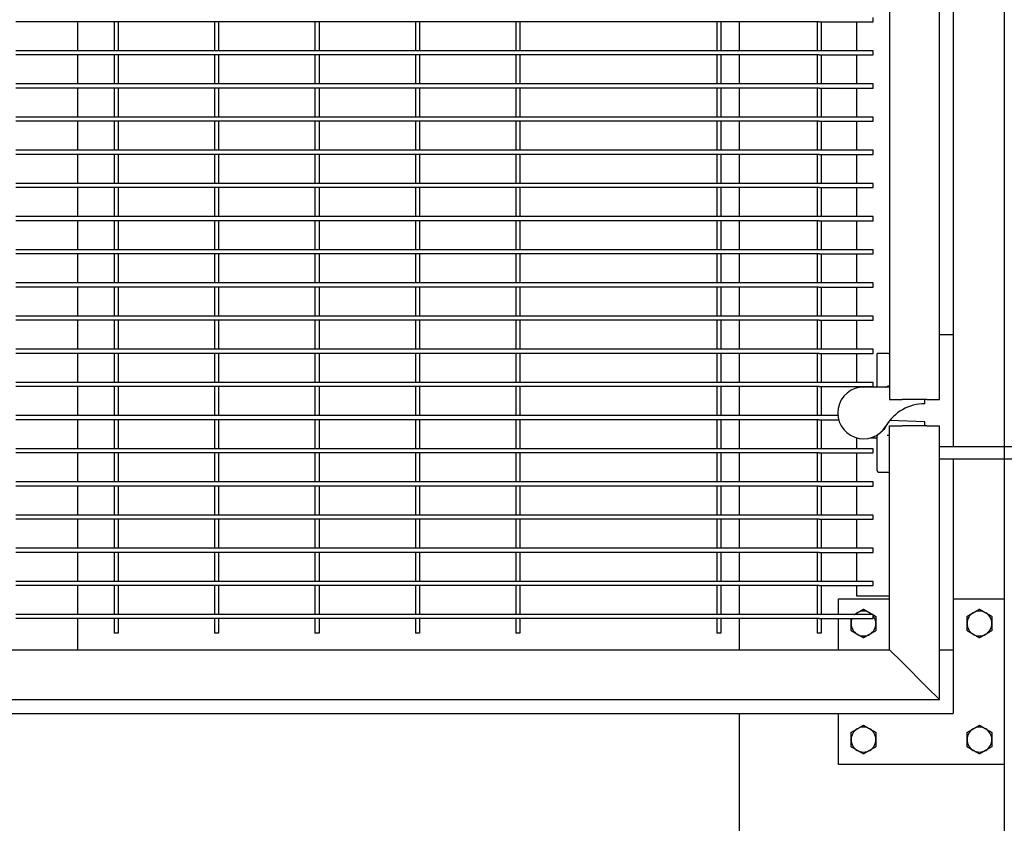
# Model space of a CAD drawing. Header units: inches. Extents: x 24 to 1128, y -74 to 748.
# Tile 520 of 557: x 681 to 711, y 518 to 542. Entities that reach past the tile are written whole.
import ezdxf

# ---------------------------------------------------------------- set-up
doc = ezdxf.new("R2010")
doc.units = ezdxf.units.IN
doc.header["$LTSCALE"] = 32
doc.header["$MEASUREMENT"] = 0
doc.layers.add('Dimension (ANSI)', color=7, linetype='Continuous', lineweight=25)
doc.layers.add('Visible (ANSI)', color=7, linetype='Continuous', lineweight=30)
doc.styles.add('Note Text (ANSI)', font='tahoma.ttf')
doc.dimstyles.new('Architectural (ANSI)', dxfattribs={"dimscale": 32, "dimtxt": 0.125, "dimasz": 0.098425, "dimexe": 0.125, "dimexo": 0.0625, "dimgap": 0.031496, "dimtad": 0, "dimtih": 1, "dimtoh": 1, "dimdec": 4, "dimrnd": 1e-08, "dimzin": 3, "dimdsep": 46, "dimlunit": 4, "dimtxsty": 'Note Text (ANSI)', "dimcen": 0.09, "dimdle": 0.393701, "dimclrd": 256, "dimclre": 256, "dimclrt": 256, "dimadec": 0, "dimazin": 3, "dimtfac": 0.96, "dimtofl": 0, "dimtmove": 0, "dimatfit": 3, "dimfxl": 1, "dimfrac": 2, "dimtolj": 1, "dimtzin": 12, "dimlwd": -1, "dimlwe": -1, "dimarcsym": 0})

# ---------------------------------------------------------------- blocks, each defined once
blk = doc.blocks.new('*D15')
at = {"layer": 'Defpoints', "color": 0, "transparency": 16777216}
for p in [(710.539, 563.891), (485.539, 550.185), (710.539, 466.609)]:
    blk.add_point(p, dxfattribs=at)
at = {"layer": 'Dimension (ANSI)', "transparency": 16777216}
for p, q in [((710.539, 561.891), (710.539, 462.609)), ((485.539, 548.185), (485.539, 462.609)), ((488.689, 466.609), (570.299, 466.609)), ((707.389, 466.609), (585.779, 466.609))]:
    blk.add_line(p, q, dxfattribs=at)
for points in [[(488.689, 467.134), (488.689, 466.084), (485.539, 466.609)], [(707.389, 467.134), (707.389, 466.084), (710.539, 466.609)]]:
    blk.add_solid(points, dxfattribs=at)
at = {"layer": 'Dimension (ANSI)', "transparency": 16777216, "insert": (571.307, 468.7), "char_height": 4, "attachment_point": 1, "style": 'Note Text (ANSI)'}
blk.add_mtext('\\A1;18\'-9"', dxfattribs=at)
blk = doc.blocks.new('*D17')
at = {"layer": 'Defpoints', "color": 0, "transparency": 16777216}
for p in [(710.539, 607.711), (710.539, 481.711), (798.741, 481.711)]:
    blk.add_point(p, dxfattribs=at)
at = {"layer": 'Dimension (ANSI)', "transparency": 16777216}
for p, q in [((712.539, 607.711), (802.741, 607.711)), ((798.741, 604.562), (798.741, 544.801)), ((798.741, 484.861), (798.741, 538.622)), ((712.539, 481.711), (802.741, 481.711))]:
    blk.add_line(p, q, dxfattribs=at)
for points in [[(798.216, 604.562), (799.266, 604.562), (798.741, 607.711)], [(798.216, 484.861), (799.266, 484.861), (798.741, 481.711)]]:
    blk.add_solid(points, dxfattribs=at)
at = {"layer": 'Dimension (ANSI)', "transparency": 16777216, "insert": (792.009, 543.793), "char_height": 4, "attachment_point": 1, "style": 'Note Text (ANSI)'}
blk.add_mtext('\\A1;10\'-6"', dxfattribs=at)

msp = doc.modelspace()

# ---------------------------------------------------------------- linework, layer by layer
at = {"layer": 'Visible (ANSI)'}
for p, q in [((710.53905, 554.30632), (710.53905, 529.55632)), ((707.07905, 552.97581), (707.07905, 530.97581)), ((708.57905, 530.97581), (708.57905, 552.97581)), ((708.99905, 550.93132), (708.99905, 532.93132)), ((683.7353, 542.36882), (680.70405, 542.36882)), ((682.57905, 541.49382), (682.57905, 542.36882)), ((683.6728, 542.36882), (683.6728, 541.49382)), ((686.76655, 542.36882), (683.7353, 542.36882)), ((683.7978, 542.36882), (683.7978, 541.49382)), ((686.70405, 542.36882), (686.70405, 541.49382)), ((689.7978, 542.36882), (686.76655, 542.36882)), ((686.82905, 542.36882), (686.82905, 541.49382)), ((689.7353, 542.36882), (689.7353, 541.49382)), ((692.82905, 542.36882), (689.7978, 542.36882)), ((689.8603, 542.36882), (689.8603, 541.49382)), ((692.76655, 542.36882), (692.76655, 541.49382)), ((695.8603, 542.36882), (692.82905, 542.36882)), ((692.89155, 542.36882), (692.89155, 541.49382)), ((695.7978, 542.36882), (695.7978, 541.49382)), ((701.9228, 542.36882), (695.8603, 542.36882)), ((695.9228, 542.36882), (695.9228, 541.49382)), ((701.8603, 542.36882), (701.8603, 541.49382)), ((704.95405, 542.36882), (701.9228, 542.36882)), ((701.9853, 542.36882), (701.9853, 541.49382)), ((702.53905, 542.36882), (702.53905, 541.49382)), ((704.89155, 542.36882), (704.89155, 541.49382)), ((704.95405, 542.36882), (706.57905, 542.36882)), ((705.01655, 542.36882), (705.01655, 541.49382)), ((706.07905, 542.36882), (706.07905, 541.49382)), ((706.57905, 542.36882), (706.57905, 542.49382)), ((683.7353, 541.49382), (680.70405, 541.49382)), ((686.76655, 541.49382), (683.7353, 541.49382)), ((689.7978, 541.49382), (686.76655, 541.49382)), ((692.82905, 541.49382), (689.7978, 541.49382)), ((695.8603, 541.49382), (692.82905, 541.49382)), ((701.9228, 541.49382), (695.8603, 541.49382)), ((704.95405, 541.49382), (701.9228, 541.49382)), ((706.57905, 541.49382), (704.95405, 541.49382)), ((706.57905, 541.36882), (706.57905, 541.49382)), ((683.7353, 541.36882), (680.70405, 541.36882)), ((682.57905, 540.49382), (682.57905, 541.36882)), ((683.6728, 541.36882), (683.6728, 540.49382)), ((686.76655, 541.36882), (683.7353, 541.36882)), ((683.7978, 541.36882), (683.7978, 540.49382)), ((686.70405, 541.36882), (686.70405, 540.49382)), ((689.7978, 541.36882), (686.76655, 541.36882)), ((686.82905, 541.36882), (686.82905, 540.49382)), ((689.7353, 541.36882), (689.7353, 540.49382)), ((692.82905, 541.36882), (689.7978, 541.36882)), ((689.8603, 541.36882), (689.8603, 540.49382)), ((692.76655, 541.36882), (692.76655, 540.49382)), ((695.8603, 541.36882), (692.82905, 541.36882)), ((692.89155, 541.36882), (692.89155, 540.49382)), ((695.7978, 541.36882), (695.7978, 540.49382)), ((701.9228, 541.36882), (695.8603, 541.36882)), ((695.9228, 541.36882), (695.9228, 540.49382)), ((701.8603, 541.36882), (701.8603, 540.49382)), ((704.95405, 541.36882), (701.9228, 541.36882)), ((701.9853, 541.36882), (701.9853, 540.49382)), ((702.53905, 541.36882), (702.53905, 540.49382)), ((704.89155, 541.36882), (704.89155, 540.49382)), ((704.95405, 541.36882), (706.57905, 541.36882)), ((705.01655, 541.36882), (705.01655, 540.49382)), ((706.07905, 541.36882), (706.07905, 540.49382)), ((683.7353, 540.49382), (680.70405, 540.49382)), ((683.7353, 540.36882), (680.70405, 540.36882)), ((682.57905, 539.49382), (682.57905, 540.36882)), ((683.6728, 540.36882), (683.6728, 539.49382)), ((686.76655, 540.49382), (683.7353, 540.49382)), ((686.76655, 540.36882), (683.7353, 540.36882)), ((683.7978, 540.36882), (683.7978, 539.49382)), ((686.70405, 540.36882), (686.70405, 539.49382)), ((689.7978, 540.49382), (686.76655, 540.49382)), ((689.7978, 540.36882), (686.76655, 540.36882)), ((686.82905, 540.36882), (686.82905, 539.49382)), ((689.7353, 540.36882), (689.7353, 539.49382)), ((692.82905, 540.49382), (689.7978, 540.49382)), ((692.82905, 540.36882), (689.7978, 540.36882)), ((689.8603, 540.36882), (689.8603, 539.49382)), ((692.76655, 540.36882), (692.76655, 539.49382)), ((695.8603, 540.49382), (692.82905, 540.49382)), ((695.8603, 540.36882), (692.82905, 540.36882)), ((692.89155, 540.36882), (692.89155, 539.49382)), ((695.7978, 540.36882), (695.7978, 539.49382)), ((701.9228, 540.49382), (695.8603, 540.49382)), ((701.9228, 540.36882), (695.8603, 540.36882)), ((695.9228, 540.36882), (695.9228, 539.49382)), ((701.8603, 540.36882), (701.8603, 539.49382)), ((704.95405, 540.49382), (701.9228, 540.49382)), ((704.95405, 540.36882), (701.9228, 540.36882)), ((701.9853, 540.36882), (701.9853, 539.49382)), ((702.53905, 540.36882), (702.53905, 539.49382)), ((704.89155, 540.36882), (704.89155, 539.49382)), ((706.57905, 540.49382), (704.95405, 540.49382)), ((704.95405, 540.36882), (706.57905, 540.36882)), ((705.01655, 540.36882), (705.01655, 539.49382)), ((706.07905, 540.36882), (706.07905, 539.49382)), ((706.57905, 540.36882), (706.57905, 540.49382)), ((683.7353, 539.49382), (680.70405, 539.49382)), ((683.7353, 539.36882), (680.70405, 539.36882)), ((682.57905, 538.49382), (682.57905, 539.36882)), ((683.6728, 539.36882), (683.6728, 538.49382)), ((686.76655, 539.49382), (683.7353, 539.49382)), ((686.76655, 539.36882), (683.7353, 539.36882)), ((683.7978, 539.36882), (683.7978, 538.49382)), ((686.70405, 539.36882), (686.70405, 538.49382)), ((689.7978, 539.49382), (686.76655, 539.49382)), ((689.7978, 539.36882), (686.76655, 539.36882)), ((686.82905, 539.36882), (686.82905, 538.49382)), ((689.7353, 539.36882), (689.7353, 538.49382)), ((692.82905, 539.49382), (689.7978, 539.49382)), ((692.82905, 539.36882), (689.7978, 539.36882)), ((689.8603, 539.36882), (689.8603, 538.49382)), ((692.76655, 539.36882), (692.76655, 538.49382)), ((695.8603, 539.49382), (692.82905, 539.49382)), ((695.8603, 539.36882), (692.82905, 539.36882)), ((692.89155, 539.36882), (692.89155, 538.49382)), ((695.7978, 539.36882), (695.7978, 538.49382)), ((701.9228, 539.49382), (695.8603, 539.49382)), ((701.9228, 539.36882), (695.8603, 539.36882)), ((695.9228, 539.36882), (695.9228, 538.49382)), ((701.8603, 539.36882), (701.8603, 538.49382)), ((704.95405, 539.49382), (701.9228, 539.49382)), ((704.95405, 539.36882), (701.9228, 539.36882)), ((701.9853, 539.36882), (701.9853, 538.49382)), ((702.53905, 539.36882), (702.53905, 538.49382)), ((704.89155, 539.36882), (704.89155, 538.49382)), ((706.57905, 539.49382), (704.95405, 539.49382)), ((704.95405, 539.36882), (706.57905, 539.36882)), ((705.01655, 539.36882), (705.01655, 538.49382)), ((706.07905, 539.36882), (706.07905, 538.49382)), ((706.57905, 539.36882), (706.57905, 539.49382)), ((683.7353, 538.49382), (680.70405, 538.49382)), ((686.76655, 538.49382), (683.7353, 538.49382)), ((689.7978, 538.49382), (686.76655, 538.49382)), ((692.82905, 538.49382), (689.7978, 538.49382)), ((695.8603, 538.49382), (692.82905, 538.49382)), ((701.9228, 538.49382), (695.8603, 538.49382)), ((704.95405, 538.49382), (701.9228, 538.49382)), ((706.57905, 538.49382), (704.95405, 538.49382)), ((706.57905, 538.36882), (706.57905, 538.49382)), ((683.7353, 538.36882), (680.70405, 538.36882)), ((682.57905, 537.49382), (682.57905, 538.36882)), ((683.6728, 538.36882), (683.6728, 537.49382)), ((686.76655, 538.36882), (683.7353, 538.36882)), ((683.7978, 538.36882), (683.7978, 537.49382)), ((686.70405, 538.36882), (686.70405, 537.49382)), ((689.7978, 538.36882), (686.76655, 538.36882)), ((686.82905, 538.36882), (686.82905, 537.49382)), ((689.7353, 538.36882), (689.7353, 537.49382)), ((692.82905, 538.36882), (689.7978, 538.36882)), ((689.8603, 538.36882), (689.8603, 537.49382)), ((692.76655, 538.36882), (692.76655, 537.49382)), ((695.8603, 538.36882), (692.82905, 538.36882)), ((692.89155, 538.36882), (692.89155, 537.49382)), ((695.7978, 538.36882), (695.7978, 537.49382)), ((701.9228, 538.36882), (695.8603, 538.36882)), ((695.9228, 538.36882), (695.9228, 537.49382)), ((701.8603, 538.36882), (701.8603, 537.49382)), ((704.95405, 538.36882), (701.9228, 538.36882)), ((701.9853, 538.36882), (701.9853, 537.49382)), ((702.53905, 538.36882), (702.53905, 537.49382)), ((704.89155, 538.36882), (704.89155, 537.49382)), ((704.95405, 538.36882), (706.57905, 538.36882)), ((705.01655, 538.36882), (705.01655, 537.49382)), ((706.07905, 538.36882), (706.07905, 537.49382)), ((683.7353, 537.49382), (680.70405, 537.49382)), ((683.7353, 537.36882), (680.70405, 537.36882)), ((682.57905, 536.49382), (682.57905, 537.36882)), ((683.6728, 537.36882), (683.6728, 536.49382)), ((686.76655, 537.49382), (683.7353, 537.49382)), ((686.76655, 537.36882), (683.7353, 537.36882)), ((683.7978, 537.36882), (683.7978, 536.49382)), ((686.70405, 537.36882), (686.70405, 536.49382)), ((689.7978, 537.49382), (686.76655, 537.49382)), ((689.7978, 537.36882), (686.76655, 537.36882)), ((686.82905, 537.36882), (686.82905, 536.49382)), ((689.7353, 537.36882), (689.7353, 536.49382)), ((692.82905, 537.49382), (689.7978, 537.49382)), ((692.82905, 537.36882), (689.7978, 537.36882)), ((689.8603, 537.36882), (689.8603, 536.49382)), ((692.76655, 537.36882), (692.76655, 536.49382)), ((695.8603, 537.49382), (692.82905, 537.49382)), ((695.8603, 537.36882), (692.82905, 537.36882)), ((692.89155, 537.36882), (692.89155, 536.49382)), ((695.7978, 537.36882), (695.7978, 536.49382)), ((701.9228, 537.49382), (695.8603, 537.49382)), ((701.9228, 537.36882), (695.8603, 537.36882)), ((695.9228, 537.36882), (695.9228, 536.49382)), ((701.8603, 537.36882), (701.8603, 536.49382)), ((704.95405, 537.49382), (701.9228, 537.49382)), ((704.95405, 537.36882), (701.9228, 537.36882)), ((701.9853, 537.36882), (701.9853, 536.49382)), ((702.53905, 537.36882), (702.53905, 536.49382)), ((704.89155, 537.36882), (704.89155, 536.49382)), ((706.57905, 537.49382), (704.95405, 537.49382)), ((704.95405, 537.36882), (706.57905, 537.36882)), ((705.01655, 537.36882), (705.01655, 536.49382)), ((706.07905, 537.36882), (706.07905, 536.49382)), ((706.57905, 537.36882), (706.57905, 537.49382)), ((683.7353, 536.49382), (680.70405, 536.49382)), ((683.7353, 536.36882), (680.70405, 536.36882)), ((682.57905, 535.49382), (682.57905, 536.36882)), ((683.6728, 536.36882), (683.6728, 535.49382)), ((686.76655, 536.49382), (683.7353, 536.49382)), ((686.76655, 536.36882), (683.7353, 536.36882)), ((683.7978, 536.36882), (683.7978, 535.49382)), ((686.70405, 536.36882), (686.70405, 535.49382)), ((689.7978, 536.49382), (686.76655, 536.49382)), ((689.7978, 536.36882), (686.76655, 536.36882)), ((686.82905, 536.36882), (686.82905, 535.49382)), ((689.7353, 536.36882), (689.7353, 535.49382)), ((692.82905, 536.49382), (689.7978, 536.49382)), ((692.82905, 536.36882), (689.7978, 536.36882)), ((689.8603, 536.36882), (689.8603, 535.49382)), ((692.76655, 536.36882), (692.76655, 535.49382)), ((695.8603, 536.49382), (692.82905, 536.49382)), ((695.8603, 536.36882), (692.82905, 536.36882)), ((692.89155, 536.36882), (692.89155, 535.49382)), ((695.7978, 536.36882), (695.7978, 535.49382)), ((701.9228, 536.49382), (695.8603, 536.49382)), ((701.9228, 536.36882), (695.8603, 536.36882)), ((695.9228, 536.36882), (695.9228, 535.49382)), ((701.8603, 536.36882), (701.8603, 535.49382)), ((704.95405, 536.49382), (701.9228, 536.49382)), ((704.95405, 536.36882), (701.9228, 536.36882)), ((701.9853, 536.36882), (701.9853, 535.49382)), ((702.53905, 536.36882), (702.53905, 535.49382)), ((704.89155, 536.36882), (704.89155, 535.49382)), ((706.57905, 536.49382), (704.95405, 536.49382)), ((704.95405, 536.36882), (706.57905, 536.36882)), ((705.01655, 536.36882), (705.01655, 535.49382)), ((706.07905, 536.36882), (706.07905, 535.49382)), ((706.57905, 536.36882), (706.57905, 536.49382)), ((683.7353, 535.49382), (680.70405, 535.49382)), ((686.76655, 535.49382), (683.7353, 535.49382)), ((689.7978, 535.49382), (686.76655, 535.49382)), ((692.82905, 535.49382), (689.7978, 535.49382)), ((695.8603, 535.49382), (692.82905, 535.49382)), ((701.9228, 535.49382), (695.8603, 535.49382)), ((704.95405, 535.49382), (701.9228, 535.49382)), ((706.57905, 535.49382), (704.95405, 535.49382)), ((706.57905, 535.36882), (706.57905, 535.49382)), ((683.7353, 535.36882), (680.70405, 535.36882)), ((682.57905, 534.49382), (682.57905, 535.36882)), ((683.6728, 535.36882), (683.6728, 534.49382)), ((686.76655, 535.36882), (683.7353, 535.36882)), ((683.7978, 535.36882), (683.7978, 534.49382)), ((686.70405, 535.36882), (686.70405, 534.49382)), ((689.7978, 535.36882), (686.76655, 535.36882)), ((686.82905, 535.36882), (686.82905, 534.49382)), ((689.7353, 535.36882), (689.7353, 534.49382)), ((692.82905, 535.36882), (689.7978, 535.36882)), ((689.8603, 535.36882), (689.8603, 534.49382)), ((692.76655, 535.36882), (692.76655, 534.49382)), ((695.8603, 535.36882), (692.82905, 535.36882)), ((692.89155, 535.36882), (692.89155, 534.49382)), ((695.7978, 535.36882), (695.7978, 534.49382)), ((701.9228, 535.36882), (695.8603, 535.36882)), ((695.9228, 535.36882), (695.9228, 534.49382)), ((701.8603, 535.36882), (701.8603, 534.49382)), ((704.95405, 535.36882), (701.9228, 535.36882)), ((701.9853, 535.36882), (701.9853, 534.49382)), ((702.53905, 535.36882), (702.53905, 534.49382)), ((704.89155, 535.36882), (704.89155, 534.49382)), ((704.95405, 535.36882), (706.57905, 535.36882)), ((705.01655, 535.36882), (705.01655, 534.49382)), ((706.07905, 535.36882), (706.07905, 534.49382)), ((683.7353, 534.49382), (680.70405, 534.49382)), ((683.7353, 534.36882), (680.70405, 534.36882)), ((682.57905, 533.49382), (682.57905, 534.36882)), ((683.6728, 534.36882), (683.6728, 533.49382)), ((686.76655, 534.49382), (683.7353, 534.49382)), ((686.76655, 534.36882), (683.7353, 534.36882)), ((683.7978, 534.36882), (683.7978, 533.49382)), ((686.70405, 534.36882), (686.70405, 533.49382)), ((689.7978, 534.49382), (686.76655, 534.49382)), ((689.7978, 534.36882), (686.76655, 534.36882)), ((686.82905, 534.36882), (686.82905, 533.49382)), ((689.7353, 534.36882), (689.7353, 533.49382)), ((692.82905, 534.49382), (689.7978, 534.49382)), ((692.82905, 534.36882), (689.7978, 534.36882)), ((689.8603, 534.36882), (689.8603, 533.49382)), ((692.76655, 534.36882), (692.76655, 533.49382)), ((695.8603, 534.49382), (692.82905, 534.49382)), ((695.8603, 534.36882), (692.82905, 534.36882)), ((692.89155, 534.36882), (692.89155, 533.49382)), ((695.7978, 534.36882), (695.7978, 533.49382)), ((701.9228, 534.49382), (695.8603, 534.49382)), ((701.9228, 534.36882), (695.8603, 534.36882)), ((695.9228, 534.36882), (695.9228, 533.49382)), ((701.8603, 534.36882), (701.8603, 533.49382)), ((704.95405, 534.49382), (701.9228, 534.49382)), ((704.95405, 534.36882), (701.9228, 534.36882)), ((701.9853, 534.36882), (701.9853, 533.49382)), ((702.53905, 534.36882), (702.53905, 533.49382)), ((704.89155, 534.36882), (704.89155, 533.49382)), ((706.57905, 534.49382), (704.95405, 534.49382)), ((704.95405, 534.36882), (706.57905, 534.36882)), ((705.01655, 534.36882), (705.01655, 533.49382)), ((706.07905, 534.36882), (706.07905, 533.49382)), ((706.57905, 534.36882), (706.57905, 534.49382)), ((683.7353, 533.49382), (680.70405, 533.49382)), ((686.76655, 533.49382), (683.7353, 533.49382)), ((689.7978, 533.49382), (686.76655, 533.49382)), ((692.82905, 533.49382), (689.7978, 533.49382)), ((695.8603, 533.49382), (692.82905, 533.49382)), ((701.9228, 533.49382), (695.8603, 533.49382)), ((704.95405, 533.49382), (701.9228, 533.49382)), ((706.57905, 533.49382), (704.95405, 533.49382)), ((706.57905, 533.36882), (706.57905, 533.49382)), ((683.7353, 533.36882), (680.70405, 533.36882)), ((682.57905, 532.49382), (682.57905, 533.36882)), ((683.6728, 533.36882), (683.6728, 532.49382)), ((686.76655, 533.36882), (683.7353, 533.36882)), ((683.7978, 533.36882), (683.7978, 532.49382)), ((686.70405, 533.36882), (686.70405, 532.49382)), ((689.7978, 533.36882), (686.76655, 533.36882)), ((686.82905, 533.36882), (686.82905, 532.49382)), ((689.7353, 533.36882), (689.7353, 532.49382)), ((692.82905, 533.36882), (689.7978, 533.36882)), ((689.8603, 533.36882), (689.8603, 532.49382)), ((692.76655, 533.36882), (692.76655, 532.49382)), ((695.8603, 533.36882), (692.82905, 533.36882)), ((692.89155, 533.36882), (692.89155, 532.49382)), ((695.7978, 533.36882), (695.7978, 532.49382)), ((701.9228, 533.36882), (695.8603, 533.36882)), ((695.9228, 533.36882), (695.9228, 532.49382)), ((701.8603, 533.36882), (701.8603, 532.49382)), ((704.95405, 533.36882), (701.9228, 533.36882)), ((701.9853, 533.36882), (701.9853, 532.49382)), ((702.53905, 533.36882), (702.53905, 532.49382)), ((704.89155, 533.36882), (704.89155, 532.49382)), ((704.95405, 533.36882), (706.57905, 533.36882)), ((705.01655, 533.36882), (705.01655, 532.49382)), ((706.07905, 533.36882), (706.07905, 532.49382)), ((708.99905, 532.93132), (708.57905, 532.93132)), ((708.99905, 532.93132), (708.99905, 529.55632)), ((683.7353, 532.49382), (680.70405, 532.49382)), ((686.76655, 532.49382), (683.7353, 532.49382)), ((689.7978, 532.49382), (686.76655, 532.49382)), ((692.82905, 532.49382), (689.7978, 532.49382)), ((695.8603, 532.49382), (692.82905, 532.49382)), ((701.9228, 532.49382), (695.8603, 532.49382)), ((704.95405, 532.49382), (701.9228, 532.49382)), ((706.57905, 532.49382), (704.95405, 532.49382)), ((706.57905, 532.36882), (706.57905, 532.49382)), ((683.7353, 532.36882), (680.70405, 532.36882)), ((682.57905, 531.49382), (682.57905, 532.36882)), ((683.6728, 532.36882), (683.6728, 531.49382)), ((686.76655, 532.36882), (683.7353, 532.36882)), ((683.7978, 532.36882), (683.7978, 531.49382)), ((686.70405, 532.36882), (686.70405, 531.49382)), ((689.7978, 532.36882), (686.76655, 532.36882)), ((686.82905, 532.36882), (686.82905, 531.49382)), ((689.7353, 532.36882), (689.7353, 531.49382)), ((692.82905, 532.36882), (689.7978, 532.36882)), ((689.8603, 532.36882), (689.8603, 531.49382)), ((692.76655, 532.36882), (692.76655, 531.49382)), ((695.8603, 532.36882), (692.82905, 532.36882)), ((692.89155, 532.36882), (692.89155, 531.49382)), ((695.7978, 532.36882), (695.7978, 531.49382)), ((701.9228, 532.36882), (695.8603, 532.36882)), ((695.9228, 532.36882), (695.9228, 531.49382)), ((701.8603, 532.36882), (701.8603, 531.49382)), ((704.95405, 532.36882), (701.9228, 532.36882)), ((701.9853, 532.36882), (701.9853, 531.49382)), ((702.53905, 532.36882), (702.53905, 531.49382)), ((704.89155, 532.36882), (704.89155, 531.49382)), ((704.95405, 532.36882), (706.57905, 532.36882)), ((705.01655, 532.36882), (705.01655, 531.49382)), ((706.07905, 532.36882), (706.07905, 531.49382)), ((706.72236, 532.36557), (706.70405, 532.36557)), ((706.70405, 531.41681), (706.70405, 532.36557)), ((707.04244, 532.36557), (706.99825, 532.36557)), ((707.04244, 532.36557), (707.07905, 532.36557)), ((683.7353, 531.49382), (680.70405, 531.49382)), ((683.7353, 531.36882), (680.70405, 531.36882)), ((682.57905, 530.49382), (682.57905, 531.36882)), ((683.6728, 531.36882), (683.6728, 530.49382)), ((686.76655, 531.49382), (683.7353, 531.49382)), ((686.76655, 531.36882), (683.7353, 531.36882)), ((683.7978, 531.36882), (683.7978, 530.49382)), ((686.70405, 531.36882), (686.70405, 530.49382)), ((689.7978, 531.49382), (686.76655, 531.49382)), ((689.7978, 531.36882), (686.76655, 531.36882)), ((686.82905, 531.36882), (686.82905, 530.49382)), ((689.7353, 531.36882), (689.7353, 530.49382)), ((692.82905, 531.49382), (689.7978, 531.49382)), ((692.82905, 531.36882), (689.7978, 531.36882)), ((689.8603, 531.36882), (689.8603, 530.49382)), ((692.76655, 531.36882), (692.76655, 530.49382)), ((695.8603, 531.49382), (692.82905, 531.49382)), ((695.8603, 531.36882), (692.82905, 531.36882)), ((692.89155, 531.36882), (692.89155, 530.49382)), ((695.7978, 531.36882), (695.7978, 530.49382)), ((701.9228, 531.49382), (695.8603, 531.49382)), ((701.9228, 531.36882), (695.8603, 531.36882)), ((695.9228, 531.36882), (695.9228, 530.49382)), ((701.8603, 531.36882), (701.8603, 530.49382)), ((704.95405, 531.49382), (701.9228, 531.49382)), ((704.95405, 531.36882), (701.9228, 531.36882)), ((701.9853, 531.36882), (701.9853, 530.49382)), ((702.53905, 531.36882), (702.53905, 530.49382)), ((704.89155, 531.36882), (704.89155, 530.49382)), ((706.57905, 531.49382), (704.95405, 531.49382)), ((704.95405, 531.36882), (706.57905, 531.36882)), ((705.01655, 531.36882), (705.01655, 530.49382)), ((706.07905, 531.36882), (706.07905, 531.32426)), ((706.94888, 531.35431), (706.29362, 531.35431)), ((706.57905, 531.36882), (706.57905, 531.49382)), ((707.07905, 531.35431), (706.94888, 531.35431)), ((707.07905, 530.97581), (707.45405, 530.97581)), ((708.20405, 530.97581), (707.45405, 530.97581)), ((708.14204, 530.85081), (708.14204, 530.97581)), ((708.20405, 530.97581), (708.57905, 530.97581)), ((683.7353, 530.49382), (680.70405, 530.49382)), ((686.76655, 530.49382), (683.7353, 530.49382)), ((689.7978, 530.49382), (686.76655, 530.49382)), ((692.82905, 530.49382), (689.7978, 530.49382)), ((695.8603, 530.49382), (692.82905, 530.49382)), ((701.9228, 530.49382), (695.8603, 530.49382)), ((704.95405, 530.49382), (701.9228, 530.49382)), ((705.5164, 530.49382), (704.95405, 530.49382)), ((683.7353, 530.36882), (680.70405, 530.36882)), ((682.57905, 529.49382), (682.57905, 530.36882)), ((683.6728, 530.36882), (683.6728, 529.49382)), ((686.76655, 530.36882), (683.7353, 530.36882)), ((683.7978, 530.36882), (683.7978, 529.49382)), ((686.70405, 530.36882), (686.70405, 529.49382)), ((689.7978, 530.36882), (686.76655, 530.36882)), ((686.82905, 530.36882), (686.82905, 529.49382)), ((689.7353, 530.36882), (689.7353, 529.49382)), ((692.82905, 530.36882), (689.7978, 530.36882)), ((689.8603, 530.36882), (689.8603, 529.49382)), ((692.76655, 530.36882), (692.76655, 529.49382)), ((695.8603, 530.36882), (692.82905, 530.36882)), ((692.89155, 530.36882), (692.89155, 529.49382)), ((695.7978, 530.36882), (695.7978, 529.49382)), ((701.9228, 530.36882), (695.8603, 530.36882)), ((695.9228, 530.36882), (695.9228, 529.49382)), ((701.8603, 530.36882), (701.8603, 529.49382)), ((704.95405, 530.36882), (701.9228, 530.36882)), ((701.9853, 530.36882), (701.9853, 529.49382)), ((702.53905, 530.36882), (702.53905, 529.49382)), ((704.89155, 530.36882), (704.89155, 529.49382)), ((704.95405, 530.36882), (705.53954, 530.36882)), ((705.01655, 530.36882), (705.01655, 529.49382)), ((707.07905, 530.18132), (707.45405, 530.18132)), ((707.07905, 523.43132), (707.07905, 530.18132)), ((707.08664, 530.34318), (707.08176, 530.34335)), ((708.14204, 530.30632), (707.08664, 530.34318)), ((708.20405, 530.18132), (707.45405, 530.18132)), ((708.14204, 530.18132), (708.14204, 530.30632)), ((708.20405, 530.18132), (708.57905, 530.18132)), ((708.57905, 529.55632), (708.57905, 530.18132)), ((706.07905, 529.82185), (706.07905, 529.49382)), ((706.51237, 529.82306), (706.66239, 529.82306)), ((706.70405, 528.83323), (706.70405, 529.88216)), ((707.03548, 529.90507), (707.07905, 529.90507)), ((708.57905, 529.55632), (714.57905, 529.55632)), ((708.57905, 529.18132), (708.57905, 529.55632)), ((683.7353, 529.49382), (680.70405, 529.49382)), ((683.7353, 529.36882), (680.70405, 529.36882)), ((682.57905, 528.49382), (682.57905, 529.36882)), ((683.6728, 529.36882), (683.6728, 528.49382)), ((686.76655, 529.49382), (683.7353, 529.49382)), ((686.76655, 529.36882), (683.7353, 529.36882)), ((683.7978, 529.36882), (683.7978, 528.49382)), ((686.70405, 529.36882), (686.70405, 528.49382)), ((689.7978, 529.49382), (686.76655, 529.49382)), ((689.7978, 529.36882), (686.76655, 529.36882)), ((686.82905, 529.36882), (686.82905, 528.49382)), ((689.7353, 529.36882), (689.7353, 528.49382)), ((692.82905, 529.49382), (689.7978, 529.49382)), ((692.82905, 529.36882), (689.7978, 529.36882)), ((689.8603, 529.36882), (689.8603, 528.49382)), ((692.76655, 529.36882), (692.76655, 528.49382)), ((695.8603, 529.49382), (692.82905, 529.49382)), ((695.8603, 529.36882), (692.82905, 529.36882)), ((692.89155, 529.36882), (692.89155, 528.49382)), ((695.7978, 529.36882), (695.7978, 528.49382)), ((701.9228, 529.49382), (695.8603, 529.49382)), ((701.9228, 529.36882), (695.8603, 529.36882)), ((695.9228, 529.36882), (695.9228, 528.49382)), ((701.8603, 529.36882), (701.8603, 528.49382)), ((704.95405, 529.49382), (701.9228, 529.49382)), ((704.95405, 529.36882), (701.9228, 529.36882)), ((701.9853, 529.36882), (701.9853, 528.49382)), ((702.53905, 529.36882), (702.53905, 528.49382)), ((704.89155, 529.36882), (704.89155, 528.49382)), ((706.57905, 529.49382), (704.95405, 529.49382)), ((704.95405, 529.36882), (706.57905, 529.36882)), ((705.01655, 529.36882), (705.01655, 528.49382)), ((706.07905, 529.36882), (706.07905, 528.49382)), ((706.57905, 529.36882), (706.57905, 529.49382)), ((708.57905, 521.93132), (708.57905, 529.18132)), ((714.57905, 529.18132), (708.57905, 529.18132)), ((708.99905, 529.18132), (708.99905, 523.43132)), ((710.53905, 529.18132), (710.53905, 524.97132)), ((706.74572, 528.79156), (707.03381, 528.79156)), ((707.03381, 528.79156), (707.07905, 528.79156)), ((683.7353, 528.49382), (680.70405, 528.49382)), ((683.7353, 528.36882), (680.70405, 528.36882)), ((682.57905, 527.49382), (682.57905, 528.36882)), ((683.6728, 528.36882), (683.6728, 527.49382)), ((686.76655, 528.49382), (683.7353, 528.49382)), ((686.76655, 528.36882), (683.7353, 528.36882)), ((683.7978, 528.36882), (683.7978, 527.49382)), ((686.70405, 528.36882), (686.70405, 527.49382)), ((689.7978, 528.49382), (686.76655, 528.49382)), ((689.7978, 528.36882), (686.76655, 528.36882)), ((686.82905, 528.36882), (686.82905, 527.49382)), ((689.7353, 528.36882), (689.7353, 527.49382)), ((692.82905, 528.49382), (689.7978, 528.49382)), ((692.82905, 528.36882), (689.7978, 528.36882)), ((689.8603, 528.36882), (689.8603, 527.49382)), ((692.76655, 528.36882), (692.76655, 527.49382)), ((695.8603, 528.49382), (692.82905, 528.49382)), ((695.8603, 528.36882), (692.82905, 528.36882)), ((692.89155, 528.36882), (692.89155, 527.49382)), ((695.7978, 528.36882), (695.7978, 527.49382)), ((701.9228, 528.49382), (695.8603, 528.49382)), ((701.9228, 528.36882), (695.8603, 528.36882)), ((695.9228, 528.36882), (695.9228, 527.49382)), ((701.8603, 528.36882), (701.8603, 527.49382)), ((704.95405, 528.49382), (701.9228, 528.49382)), ((704.95405, 528.36882), (701.9228, 528.36882)), ((701.9853, 528.36882), (701.9853, 527.49382)), ((702.53905, 528.36882), (702.53905, 527.49382)), ((704.89155, 528.36882), (704.89155, 527.49382)), ((706.57905, 528.49382), (704.95405, 528.49382)), ((704.95405, 528.36882), (706.57905, 528.36882)), ((705.01655, 528.36882), (705.01655, 527.49382)), ((706.07905, 528.36882), (706.07905, 527.49382)), ((706.57905, 528.36882), (706.57905, 528.49382)), ((683.7353, 527.49382), (680.70405, 527.49382)), ((686.76655, 527.49382), (683.7353, 527.49382)), ((689.7978, 527.49382), (686.76655, 527.49382)), ((692.82905, 527.49382), (689.7978, 527.49382)), ((695.8603, 527.49382), (692.82905, 527.49382)), ((701.9228, 527.49382), (695.8603, 527.49382)), ((704.95405, 527.49382), (701.9228, 527.49382)), ((706.57905, 527.49382), (704.95405, 527.49382)), ((706.57905, 527.36882), (706.57905, 527.49382)), ((683.7353, 527.36882), (680.70405, 527.36882)), ((682.57905, 526.49382), (682.57905, 527.36882)), ((683.6728, 527.36882), (683.6728, 526.49382)), ((686.76655, 527.36882), (683.7353, 527.36882)), ((683.7978, 527.36882), (683.7978, 526.49382)), ((686.70405, 527.36882), (686.70405, 526.49382)), ((689.7978, 527.36882), (686.76655, 527.36882)), ((686.82905, 527.36882), (686.82905, 526.49382)), ((689.7353, 527.36882), (689.7353, 526.49382)), ((692.82905, 527.36882), (689.7978, 527.36882)), ((689.8603, 527.36882), (689.8603, 526.49382)), ((692.76655, 527.36882), (692.76655, 526.49382)), ((695.8603, 527.36882), (692.82905, 527.36882)), ((692.89155, 527.36882), (692.89155, 526.49382)), ((695.7978, 527.36882), (695.7978, 526.49382)), ((701.9228, 527.36882), (695.8603, 527.36882)), ((695.9228, 527.36882), (695.9228, 526.49382)), ((701.8603, 527.36882), (701.8603, 526.49382)), ((704.95405, 527.36882), (701.9228, 527.36882)), ((701.9853, 527.36882), (701.9853, 526.49382)), ((702.53905, 527.36882), (702.53905, 526.49382)), ((704.89155, 527.36882), (704.89155, 526.49382)), ((704.95405, 527.36882), (706.57905, 527.36882)), ((705.01655, 527.36882), (705.01655, 526.49382)), ((706.07905, 527.36882), (706.07905, 526.49382)), ((683.7353, 526.49382), (680.70405, 526.49382)), ((683.7353, 526.36882), (680.70405, 526.36882)), ((682.57905, 525.49382), (682.57905, 526.36882)), ((683.6728, 526.36882), (683.6728, 525.49382)), ((686.76655, 526.49382), (683.7353, 526.49382)), ((686.76655, 526.36882), (683.7353, 526.36882)), ((683.7978, 526.36882), (683.7978, 525.49382)), ((686.70405, 526.36882), (686.70405, 525.49382)), ((689.7978, 526.49382), (686.76655, 526.49382)), ((689.7978, 526.36882), (686.76655, 526.36882)), ((686.82905, 526.36882), (686.82905, 525.49382)), ((689.7353, 526.36882), (689.7353, 525.49382)), ((692.82905, 526.49382), (689.7978, 526.49382)), ((692.82905, 526.36882), (689.7978, 526.36882)), ((689.8603, 526.36882), (689.8603, 525.49382)), ((692.76655, 526.36882), (692.76655, 525.49382)), ((695.8603, 526.49382), (692.82905, 526.49382)), ((695.8603, 526.36882), (692.82905, 526.36882)), ((692.89155, 526.36882), (692.89155, 525.49382)), ((695.7978, 526.36882), (695.7978, 525.49382)), ((701.9228, 526.49382), (695.8603, 526.49382)), ((701.9228, 526.36882), (695.8603, 526.36882)), ((695.9228, 526.36882), (695.9228, 525.49382)), ((701.8603, 526.36882), (701.8603, 525.49382)), ((704.95405, 526.49382), (701.9228, 526.49382)), ((704.95405, 526.36882), (701.9228, 526.36882)), ((701.9853, 526.36882), (701.9853, 525.49382)), ((702.53905, 526.36882), (702.53905, 525.49382)), ((704.89155, 526.36882), (704.89155, 525.49382)), ((706.57905, 526.49382), (704.95405, 526.49382)), ((704.95405, 526.36882), (706.57905, 526.36882)), ((705.01655, 526.36882), (705.01655, 525.49382)), ((706.07905, 526.36882), (706.07905, 525.49382)), ((706.57905, 526.36882), (706.57905, 526.49382)), ((683.7353, 525.49382), (680.70405, 525.49382)), ((683.7353, 525.36882), (680.70405, 525.36882)), ((682.57905, 524.49382), (682.57905, 525.36882)), ((683.6728, 525.36882), (683.6728, 524.49382)), ((686.76655, 525.49382), (683.7353, 525.49382)), ((686.76655, 525.36882), (683.7353, 525.36882)), ((683.7978, 525.36882), (683.7978, 524.49382)), ((686.70405, 525.36882), (686.70405, 524.49382)), ((689.7978, 525.49382), (686.76655, 525.49382)), ((689.7978, 525.36882), (686.76655, 525.36882)), ((686.82905, 525.36882), (686.82905, 524.49382)), ((689.7353, 525.36882), (689.7353, 524.49382)), ((692.82905, 525.49382), (689.7978, 525.49382)), ((692.82905, 525.36882), (689.7978, 525.36882)), ((689.8603, 525.36882), (689.8603, 524.49382)), ((692.76655, 525.36882), (692.76655, 524.49382)), ((695.8603, 525.49382), (692.82905, 525.49382)), ((695.8603, 525.36882), (692.82905, 525.36882)), ((692.89155, 525.36882), (692.89155, 524.49382)), ((695.7978, 525.36882), (695.7978, 524.49382)), ((701.9228, 525.49382), (695.8603, 525.49382)), ((701.9228, 525.36882), (695.8603, 525.36882)), ((695.9228, 525.36882), (695.9228, 524.49382)), ((701.8603, 525.36882), (701.8603, 524.49382)), ((704.95405, 525.49382), (701.9228, 525.49382)), ((704.95405, 525.36882), (701.9228, 525.36882)), ((701.9853, 525.36882), (701.9853, 524.49382)), ((702.53905, 525.36882), (702.53905, 524.49382)), ((704.89155, 525.36882), (704.89155, 524.49382)), ((706.57905, 525.49382), (704.95405, 525.49382)), ((704.95405, 525.36882), (706.57905, 525.36882)), ((705.01655, 525.36882), (705.01655, 524.49382)), ((706.07905, 525.36882), (706.07905, 525.05632)), ((706.57905, 525.36882), (706.57905, 525.49382)), ((706.07905, 525.05632), (707.07905, 525.05632)), ((705.53905, 524.97132), (707.07905, 524.97132)), ((705.53905, 524.49382), (705.53905, 524.97132)), ((708.99905, 524.97132), (710.53905, 524.97132)), ((710.53905, 524.97132), (710.53905, 519.97132)), ((683.7353, 524.49382), (680.70405, 524.49382)), ((686.76655, 524.49382), (683.7353, 524.49382)), ((689.7978, 524.49382), (686.76655, 524.49382)), ((692.82905, 524.49382), (689.7978, 524.49382)), ((695.8603, 524.49382), (692.82905, 524.49382)), ((701.9228, 524.49382), (695.8603, 524.49382)), ((704.95405, 524.49382), (701.9228, 524.49382)), ((706.57905, 524.49382), (704.95405, 524.49382)), ((706.57905, 524.36882), (706.57905, 524.49382)), ((683.7353, 524.36882), (680.70405, 524.36882)), ((682.57905, 523.43132), (682.57905, 524.36882)), ((683.6728, 524.36882), (683.6728, 523.93132)), ((686.76655, 524.36882), (683.7353, 524.36882)), ((683.7978, 524.36882), (683.7978, 523.93132)), ((686.70405, 524.36882), (686.70405, 523.93132)), ((689.7978, 524.36882), (686.76655, 524.36882)), ((686.82905, 524.36882), (686.82905, 523.93132)), ((689.7353, 524.36882), (689.7353, 523.93132)), ((692.82905, 524.36882), (689.7978, 524.36882)), ((689.8603, 524.36882), (689.8603, 523.93132)), ((692.76655, 524.36882), (692.76655, 523.93132)), ((695.8603, 524.36882), (692.82905, 524.36882)), ((692.89155, 524.36882), (692.89155, 523.93132)), ((695.7978, 524.36882), (695.7978, 523.93132)), ((701.9228, 524.36882), (695.8603, 524.36882)), ((695.9228, 524.36882), (695.9228, 523.93132)), ((701.8603, 524.36882), (701.8603, 523.93132)), ((704.95405, 524.36882), (701.9228, 524.36882)), ((701.9853, 524.36882), (701.9853, 523.93132)), ((702.53905, 524.36882), (702.53905, 523.43132)), ((704.89155, 524.36882), (704.89155, 523.93132)), ((704.95405, 524.36882), (706.57905, 524.36882)), ((705.01655, 524.36882), (705.01655, 523.93132)), ((705.53905, 523.43132), (705.53905, 524.36882)), ((683.7978, 523.93132), (683.6728, 523.93132)), ((686.82905, 523.93132), (686.70405, 523.93132)), ((689.8603, 523.93132), (689.7353, 523.93132)), ((692.89155, 523.93132), (692.76655, 523.93132)), ((695.9228, 523.93132), (695.7978, 523.93132)), ((701.9853, 523.93132), (701.8603, 523.93132)), ((705.01655, 523.93132), (704.89155, 523.93132)), ((630.07905, 523.43132), (707.07905, 523.43132)), ((707.45405, 523.05632), (707.07905, 523.43132)), ((707.07905, 523.43132), (707.45405, 523.05632)), ((708.57905, 523.43132), (708.99905, 523.43132)), ((708.57905, 523.43132), (708.99905, 523.43132)), ((708.99905, 523.43132), (708.99905, 521.51132)), ((707.45405, 523.05632), (708.20405, 522.30632)), ((708.20405, 522.30632), (707.45405, 523.05632)), ((708.57905, 521.93132), (708.20405, 522.30632)), ((708.20405, 522.30632), (708.57905, 521.93132)), ((628.57905, 521.93132), (708.57905, 521.93132)), ((628.15905, 521.51132), (708.99905, 521.51132)), ((702.53905, 521.51132), (702.53905, 489.71141)), ((705.53905, 519.97132), (705.53905, 521.51132)), ((710.53905, 519.97132), (705.53905, 519.97132)), ((710.53905, 519.97132), (710.53905, 481.71141))]:
    msp.add_line(p, q, dxfattribs=at)
for centre, radius, start, end in [((706.29362, 530.57306), 0.78125, 90, 329.618594), ((706.64155, 531.41681), 0.0625, 270, 0), ((708.14204, 529.4894), 1.36141, 90, 149.618594), ((706.29362, 530.57306), 0.784, 326.734556, 333.442162), ((706.66239, 529.78139), 0.04167, 0, 90), ((706.74572, 529.88216), 0.04167, 123.199621, 180), ((706.74572, 528.83323), 0.04167, 180, 270), ((706.28905, 524.22132), 0.375, 120, 133.392328), ((706.28905, 524.22132), 0.375, 60, 120), ((706.28905, 524.22132), 0.375, 46.607672, 60), ((706.28905, 524.22132), 0.375, 0, 39.34583), ((709.78905, 524.22132), 0.375, 120, 180), ((709.78905, 524.22132), 0.375, 60, 120), ((709.78905, 524.22132), 0.375, 0, 60), ((706.28905, 524.22132), 0.375, 156.837931, 180), ((706.28905, 524.22132), 0.375, 180, 240), ((706.28905, 524.22132), 0.375, 300, 0), ((709.78905, 524.22132), 0.375, 180, 240), ((709.78905, 524.22132), 0.375, 300, 0), ((706.28905, 524.22132), 0.375, 240, 300), ((709.78905, 524.22132), 0.375, 240, 300), ((706.28905, 520.72132), 0.375, 120, 180), ((706.28905, 520.72132), 0.375, 60, 120), ((706.28905, 520.72132), 0.375, 0, 60), ((709.78905, 520.72132), 0.375, 120, 180), ((709.78905, 520.72132), 0.375, 60, 120), ((709.78905, 520.72132), 0.375, 0, 60), ((706.28905, 520.72132), 0.375, 180, 240), ((706.28905, 520.72132), 0.375, 300, 0), ((709.78905, 520.72132), 0.375, 180, 240), ((709.78905, 520.72132), 0.375, 300, 0), ((706.28905, 520.72132), 0.375, 240, 300), ((709.78905, 520.72132), 0.375, 240, 300)]:
    msp.add_arc(centre, radius, start, end, dxfattribs=at)
for points, weights in [([(706.99825, 532.36557), (706.83829, 532.36557), (706.72236, 532.36557)], [1.00254526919, 1.00661330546, 1.00096139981]), ([(706.01104, 524.49382), (706.05714, 524.52044), (706.10155, 524.54608)], [1.01897734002, 1.01901750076, 1]), ([(706.10155, 524.54608), (706.18857, 524.59632), (706.28905, 524.65434)], [1, 1.0379548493, 1]), ([(706.28905, 524.65434), (706.38953, 524.59632), (706.47655, 524.54608)], [1, 1.0379548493, 1]), ([(706.47655, 524.54608), (706.52096, 524.52044), (706.56707, 524.49382)], [1, 1.01901750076, 1.01897734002]), ([(706.57905, 524.4869), (706.61951, 524.46355), (706.66405, 524.43783)], [1.01864832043, 1.0164783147, 1]), ([(709.41405, 524.43783), (709.51453, 524.49584), (709.60155, 524.54608)], [1, 1.0379548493, 1]), ([(709.60155, 524.54608), (709.68857, 524.59632), (709.78905, 524.65434)], [1, 1.0379548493, 1]), ([(709.78905, 524.65434), (709.88953, 524.59632), (709.97655, 524.54608)], [1, 1.0379548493, 1]), ([(709.97655, 524.54608), (710.06357, 524.49584), (710.16405, 524.43783)], [1, 1.0379548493, 1]), ([(705.91405, 524.22132), (705.91405, 524.29242), (705.91405, 524.36882)], [1, 1.02656152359, 1.01594653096]), ([(705.91405, 524.00482), (705.91405, 524.12084), (705.91405, 524.22132)], [1, 1.0379548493, 1]), ([(706.66405, 524.43783), (706.66405, 524.3218), (706.66405, 524.22132)], [1, 1.0379548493, 1]), ([(706.66405, 524.22132), (706.66405, 524.12084), (706.66405, 524.00482)], [1, 1.0379548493, 1]), ([(709.41405, 524.22132), (709.41405, 524.3218), (709.41405, 524.43783)], [1, 1.0379548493, 1]), ([(709.41405, 524.00482), (709.41405, 524.12084), (709.41405, 524.22132)], [1, 1.0379548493, 1]), ([(710.16405, 524.43783), (710.16405, 524.3218), (710.16405, 524.22132)], [1, 1.0379548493, 1]), ([(710.16405, 524.22132), (710.16405, 524.12084), (710.16405, 524.00482)], [1, 1.0379548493, 1]), ([(706.10155, 523.89656), (706.01453, 523.9468), (705.91405, 524.00482)], [1, 1.0379548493, 1]), ([(706.28905, 523.78831), (706.18857, 523.84632), (706.10155, 523.89656)], [1, 1.0379548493, 1]), ([(706.47655, 523.89656), (706.38953, 523.84632), (706.28905, 523.78831)], [1, 1.0379548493, 1]), ([(706.66405, 524.00482), (706.56357, 523.9468), (706.47655, 523.89656)], [1, 1.0379548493, 1]), ([(709.60155, 523.89656), (709.51453, 523.9468), (709.41405, 524.00482)], [1, 1.0379548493, 1]), ([(709.78905, 523.78831), (709.68857, 523.84632), (709.60155, 523.89656)], [1, 1.0379548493, 1]), ([(709.97655, 523.89656), (709.88953, 523.84632), (709.78905, 523.78831)], [1, 1.0379548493, 1]), ([(710.16405, 524.00482), (710.06357, 523.9468), (709.97655, 523.89656)], [1, 1.0379548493, 1]), ([(705.91405, 520.93783), (706.01453, 520.99584), (706.10155, 521.04608)], [1, 1.0379548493, 1]), ([(705.91405, 520.72132), (705.91405, 520.8218), (705.91405, 520.93783)], [1, 1.0379548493, 1]), ([(706.10155, 521.04608), (706.18857, 521.09632), (706.28905, 521.15434)], [1, 1.0379548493, 1]), ([(706.28905, 521.15434), (706.38953, 521.09632), (706.47655, 521.04608)], [1, 1.0379548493, 1]), ([(706.47655, 521.04608), (706.56357, 520.99584), (706.66405, 520.93783)], [1, 1.0379548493, 1]), ([(706.66405, 520.93783), (706.66405, 520.8218), (706.66405, 520.72132)], [1, 1.0379548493, 1]), ([(709.41405, 520.93783), (709.51453, 520.99584), (709.60155, 521.04608)], [1, 1.0379548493, 1]), ([(709.41405, 520.72132), (709.41405, 520.8218), (709.41405, 520.93783)], [1, 1.0379548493, 1]), ([(709.60155, 521.04608), (709.68857, 521.09632), (709.78905, 521.15434)], [1, 1.0379548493, 1]), ([(709.78905, 521.15434), (709.88953, 521.09632), (709.97655, 521.04608)], [1, 1.0379548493, 1]), ([(709.97655, 521.04608), (710.06357, 520.99584), (710.16405, 520.93783)], [1, 1.0379548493, 1]), ([(710.16405, 520.93783), (710.16405, 520.8218), (710.16405, 520.72132)], [1, 1.0379548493, 1]), ([(705.91405, 520.50482), (705.91405, 520.62084), (705.91405, 520.72132)], [1, 1.0379548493, 1]), ([(706.66405, 520.72132), (706.66405, 520.62084), (706.66405, 520.50482)], [1, 1.0379548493, 1]), ([(709.41405, 520.50482), (709.41405, 520.62084), (709.41405, 520.72132)], [1, 1.0379548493, 1]), ([(710.16405, 520.72132), (710.16405, 520.62084), (710.16405, 520.50482)], [1, 1.0379548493, 1]), ([(706.10155, 520.39656), (706.01453, 520.4468), (705.91405, 520.50482)], [1, 1.0379548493, 1]), ([(706.28905, 520.28831), (706.18857, 520.34632), (706.10155, 520.39656)], [1, 1.0379548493, 1]), ([(706.47655, 520.39656), (706.38953, 520.34632), (706.28905, 520.28831)], [1, 1.0379548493, 1]), ([(706.66405, 520.50482), (706.56357, 520.4468), (706.47655, 520.39656)], [1, 1.0379548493, 1]), ([(709.60155, 520.39656), (709.51453, 520.4468), (709.41405, 520.50482)], [1, 1.0379548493, 1]), ([(709.78905, 520.28831), (709.68857, 520.34632), (709.60155, 520.39656)], [1, 1.0379548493, 1]), ([(709.97655, 520.39656), (709.88953, 520.34632), (709.78905, 520.28831)], [1, 1.0379548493, 1]), ([(710.16405, 520.50482), (710.06357, 520.4468), (709.97655, 520.39656)], [1, 1.0379548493, 1])]:
    msp.add_rational_spline(points, weights, degree=2, dxfattribs=at)
for points in [[(706.94888, 531.35431), (706.95262, 531.35431), (706.95638, 531.35448), (706.96011, 531.35486)], [(707.03381, 529.90496), (707.03436, 529.90504), (707.03492, 529.90507), (707.03548, 529.90507)]]:
    msp.add_open_spline(points, degree=3, dxfattribs=at)
for points, knots in [([(706.96011, 531.35486), (706.96538, 531.35539), (706.97061, 531.3563), (706.98422, 531.3596), (706.99238, 531.36256), (707.00779, 531.36985), (707.01497, 531.37411), (707.02905, 531.38397), (707.03577, 531.38955), (707.0423, 531.39561), (707.04237, 531.39567), (707.04244, 531.39574)], [0.027885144, 0.027885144, 0.027885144, 0.027885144, 0.068358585, 0.068358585, 0.13476608, 0.13476608, 0.19932173, 0.19932173, 0.267831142, 0.267831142, 0.268602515, 0.268602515, 0.268602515, 0.268602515]), ([(706.94915, 530.14302), (706.94623, 530.13857), (706.94328, 530.13417), (706.91505, 530.09298), (706.88779, 530.0599), (706.8592, 530.03012), (706.81823, 529.98745), (706.77457, 529.95152), (706.72718, 529.91984), (706.72504, 529.91843), (706.7229, 529.91703)], [0.39491662, 0.39491662, 0.39491662, 0.39491662, 0.44769832, 0.44769832, 0.89539664, 0.89539664, 0.89539664, 1.53686818, 1.53686818, 1.56705053, 1.56705053, 1.56705053, 1.56705053]), ([(707.00435, 529.90275), (707.00439, 529.90275), (707.00442, 529.90275), (707.00834, 529.90271), (707.01293, 529.90289), (707.023, 529.90365), (707.02837, 529.90422), (707.03381, 529.90496)], [-0.0004125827, -0.0004125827, -0.0004125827, -0.0004125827, 0, 0, 0.0423918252, 0.0423918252, 0.0842937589, 0.0842937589, 0.0842937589, 0.0842937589])]:
    msp.add_open_spline(points, degree=3, knots=knots, dxfattribs=at)

# ---------------------------------------------------------------- dimensions: what is measured, and where the dimension line sits
at = {"layer": 'Dimension (ANSI)'}
dim = msp.add_linear_dim(base=(798.7409, 481.71141), p1=(710.53905, 607.71141), p2=(710.53905, 481.71141), angle=90, dimstyle='Architectural (ANSI)', override={"dimgap": 0.031496, "dimdec": 4, "dimlfac": 1, "dimtol": 0, "dimlim": 0, "dimtp": 0, "dimtm": 0, "dimtdec": 2, "dimatfit": 1}, dxfattribs=at)
dim.commit()
dim.dimension.update_dxf_attribs({"geometry": '*D17', "text_midpoint": (798.7409, 541.71141), "dimtype": 160})
dim = msp.add_linear_dim(base=(710.53905, 466.60905), p1=(485.53905, 550.18541), p2=(710.53905, 563.89132), dimstyle='Architectural (ANSI)', override={"dimgap": 0.031496, "dimtih": 0, "dimtoh": 0, "dimdec": 4, "dimlfac": 1, "dimtol": 0, "dimlim": 0, "dimtp": 0, "dimtm": 0, "dimtdec": 2, "dimatfit": 1}, dxfattribs=at)
dim.commit()
dim.dimension.update_dxf_attribs({"geometry": '*D15', "text_midpoint": (578.03905, 466.60905), "dimtype": 160})

doc.saveas('drawing.dxf')
